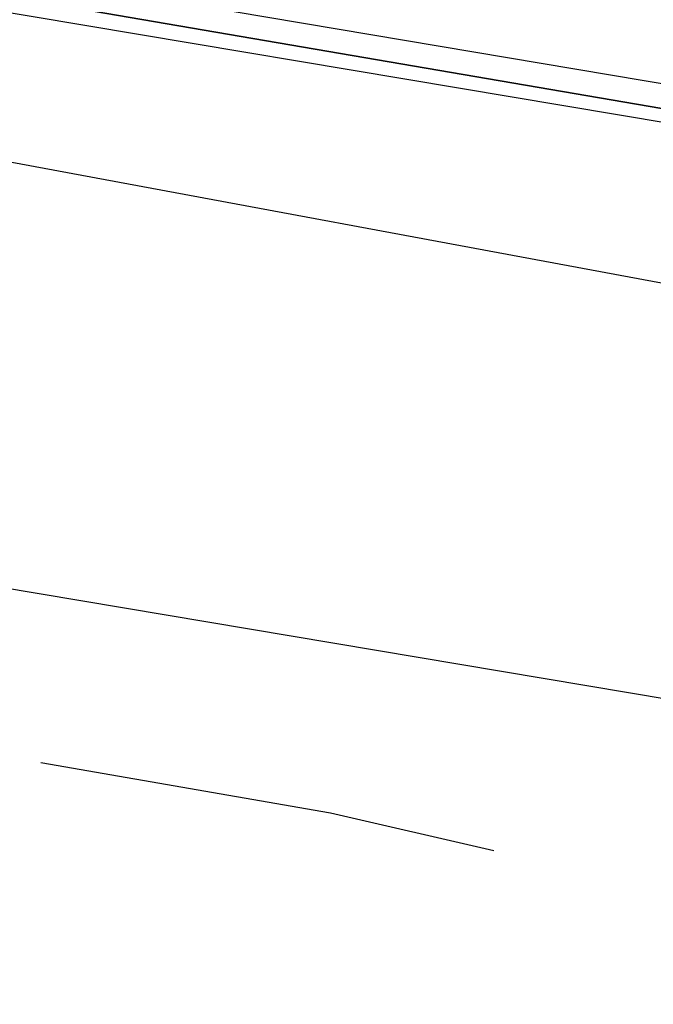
# Model space of a CAD drawing. Header units: feet. Extents: x -79 to 198, y -22 to 181.
# Tile 772 of 982: x 106.711 to 107.382, y 151.335 to 152.379. Entities that reach past the tile are written whole.
import ezdxf

# ---------------------------------------------------------------- set-up
doc = ezdxf.new("R2010")
doc.units = ezdxf.units.FT
doc.layers.add('A-AREA-UNIDAD', color=30, linetype='CONTINUOUS')
doc.layers.add('A-LINEA', color=7, linetype='CONTINUOUS')

msp = doc.modelspace()

# ---------------------------------------------------------------- linework, layer by layer
at = {"layer": 'A-AREA-UNIDAD'}
msp.add_lwpolyline([(122.848, 148.0889), (115.808, 150.2578), (115.2, 150.2578), (115.168, 150.4178), (111.328, 151.2178), (111.28, 151.3778), (104, 152.7289), (99.072, 153.3689), (92.192, 153.9022), (87.92, 153.9733), (87.92, 152.7289), (87.2, 149.8133), (91.36, 148.8889), (91.52, 148.5333), (92.672, 148.4089), (92.72, 147.2889), (92.512, 146.4889), (94.848, 146.0622), (96.96, 145.4222), (97.088, 143.9822), (93.088, 127.1644), (96.32, 126.4178)], dxfattribs=at)
at = {"layer": 'A-LINEA'}
msp.add_line((107.4, 151.6578), (103.7467, 152.2711), dxfattribs=at)
msp.add_line((107.4, 151.6578), (103.7467, 152.2711), dxfattribs=at)
for points in [[(107.6267, 152.2711), (103.7467, 152.9244), (103.7333, 152.9244), (103.7333, 152.9111), (107.6267, 152.2444), (107.6267, 152.2578), (107.6267, 152.2711)], [(107.6267, 152.2711), (103.7467, 152.9244), (103.7333, 152.9244), (103.7333, 152.9111), (107.6267, 152.2444), (107.6267, 152.2578), (107.6267, 152.2711)], [(107.6267, 152.2444), (103.7333, 152.9111), (103.7333, 152.8844), (107.6267, 152.2311), (107.6267, 152.2444)], [(107.6267, 152.2444), (103.7333, 152.9111), (103.7333, 152.8844), (107.6267, 152.2311), (107.6267, 152.2444)], [(107.2133, 151.4978), (107.04, 151.5378), (106.7333, 151.5911)], [(107.2133, 151.4978), (107.04, 151.5378), (106.7333, 151.5911)]]:
    msp.add_lwpolyline(points, dxfattribs=at)

doc.saveas('drawing.dxf')
